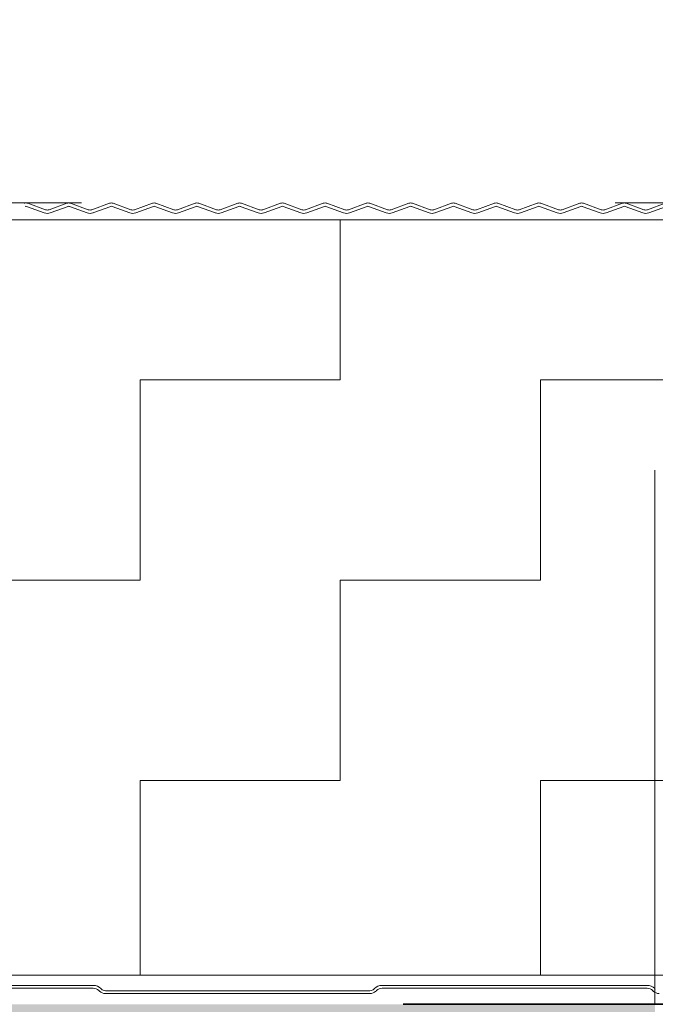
# Model space of a CAD drawing. Header units: metres. Extents: x 1316.5 to 1415.3, y -94.1 to -52.
# Tile 488 of 656: x 1401.577 to 1401.697, y -70.954 to -70.77. Entities that reach past the tile are written whole.
import ezdxf

# ---------------------------------------------------------------- set-up
doc = ezdxf.new("R2010")
doc.units = ezdxf.units.M
doc.header["$PDMODE"] = 65
for name, pattern in [('AUSGEZOGEN', [0]), ('PUNKT2_S9', [0.0015, 0, -0.0015]), ('STRICHPUNKT2_S5', [0.1, 0.07, -0.01, 0.01, -0.01])]:
    doc.linetypes.add(name, pattern=pattern)
doc.layers.add('XR$4$_42143', color=7, linetype='Continuous')
doc.layers.add('XR$4$_42154', color=7, linetype='Continuous')
for name, color, linetype, lineweight in [('XR$4$Achsen', 4, 'AUSGEZOGEN', 13), ('XR$4$Maßlinie 1_50', 7, 'AUSGEZOGEN', 25), ('XR$4$Muster', 4, 'AUSGEZOGEN', 13), ('XR$4$Möblierung', 4, 'AUSGEZOGEN', 13), ('XR$4$Wand Mauerwerk nt', 7, 'AUSGEZOGEN', 25), ('XR$4$Wand Mauerwerk tr_1', 42, 'AUSGEZOGEN', 18)]:
    doc.layers.add(name, color=color, linetype=linetype, lineweight=lineweight)
doc.styles.add('ARIAL', font='arial.ttf')
doc.dimstyles.new('DIMSTYLE_37', dxfattribs={"dimtxt": 0.04, "dimasz": 0.03, "dimexe": 0, "dimexo": 1e-06, "dimgap": 0.02, "dimtad": 2, "dimdec": 3, "dimrnd": 0.005, "dimzin": 4, "dimdsep": 46, "dimtxsty": 'ARIAL', "dimblk1": 'ALL_ML_KREIS', "dimblk2": 'ALL_ML_KREIS', "dimsah": 1, "dimcen": 0, "dimse1": 1, "dimse2": 1, "dimclrd": 7, "dimclre": 7, "dimclrt": 7, "dimadec": 0, "dimazin": 0, "dimtfac": 1, "dimtdec": 0, "dimtix": 1, "dimtmove": 2, "dimatfit": 3, "dimfxl": 0, "dimtzin": 0, "dimlwd": 0, "dimlwe": 25, "dimarcsym": 0})
doc.dimstyles.new('DIMSTYLE_4', dxfattribs={"dimtxt": 0.04, "dimasz": 0.03, "dimexe": 0, "dimexo": 1e-06, "dimgap": 0.02, "dimtad": 2, "dimdec": 1, "dimlfac": 100, "dimrnd": 0.5, "dimzin": 4, "dimdsep": 46, "dimtxsty": 'ARIAL', "dimblk1": 'ALL_ML_KREIS', "dimblk2": 'ALL_ML_KREIS', "dimsah": 1, "dimcen": 0, "dimse1": 1, "dimse2": 1, "dimclrd": 7, "dimclre": 7, "dimclrt": 7, "dimadec": 0, "dimazin": 0, "dimtfac": 1, "dimtdec": 0, "dimtix": 1, "dimtmove": 2, "dimatfit": 3, "dimfxl": 0, "dimtzin": 0, "dimlwd": 0, "dimlwe": 25, "dimarcsym": 0})
doc.dimstyles.new('DIMSTYLE_5', dxfattribs={"dimtxt": 0.04, "dimasz": 0.03, "dimexe": 0, "dimexo": 1e-06, "dimgap": 0.02, "dimtad": 2, "dimdec": 1, "dimlfac": 100, "dimrnd": 0.5, "dimzin": 4, "dimdsep": 46, "dimtxsty": 'ARIAL', "dimblk1": 'ALL_ML_KREIS', "dimblk2": 'ALL_ML_KREIS', "dimsah": 1, "dimcen": 0, "dimse1": 1, "dimse2": 1, "dimclrd": 7, "dimclre": 7, "dimclrt": 7, "dimadec": 0, "dimazin": 0, "dimtfac": 1, "dimtdec": 0, "dimtix": 1, "dimtmove": 2, "dimatfit": 3, "dimfxl": 0, "dimtvp": 1.2, "dimtzin": 0, "dimlwd": 0, "dimlwe": 25, "dimarcsym": 0})

# ---------------------------------------------------------------- blocks, each defined once
blk = doc.blocks.new('ALL_ML_KREIS')
at = {"color": 0, "linetype": 'ByBlock', "lineweight": -2}
for p, q in [((0, -0.5), (0, 0.5)), ((-1, 0), (0.5, 0))]:
    blk.add_line(p, q, dxfattribs=at)
blk.add_circle((0, 0), 0.15, dxfattribs=at)
blk = doc.blocks.new('*D462')
at = {"layer": 'DEFPOINTS', "color": 7, "linetype": 'AUSGEZOGEN', "lineweight": 25, "transparency": 33554687}
for p in [(1400.59747, -70.45012), (1400.59747, -70.82742), (1401.82146, -70.86224)]:
    blk.add_point(p, dxfattribs=at)
at = {"layer": 'XR$4$Maßlinie 1_50', "color": 7, "linetype": 'AUSGEZOGEN', "lineweight": -2, "transparency": 33554687}
blk.add_line((1400.59747, -70.45012), (1401.82146, -70.45012), dxfattribs=at)
at = {"layer": 'XR$4$Maßlinie 1_50', "color": 7, "linetype": 'AUSGEZOGEN', "lineweight": 25, "transparency": 33554687, "xscale": 0.03, "yscale": 0.03, "zscale": 0.03, "rotation": 180}
blk.add_blockref('ALL_ML_KREIS', (1400.59747, -70.45012), dxfattribs=at)
at = {"layer": 'XR$4$Maßlinie 1_50', "color": 7, "linetype": 'AUSGEZOGEN', "lineweight": 25, "transparency": 33554687, "xscale": 0.03, "yscale": 0.03, "zscale": 0.03}
blk.add_blockref('ALL_ML_KREIS', (1401.82146, -70.45012), dxfattribs=at)
at = {"layer": 'XR$4$Maßlinie 1_50', "color": 7, "linetype": 'AUSGEZOGEN', "lineweight": 25, "transparency": 33554687, "insert": (1401.21643, -70.42012), "char_height": 0.04, "width": 0.2, "attachment_point": 5, "style": 'ARIAL'}
blk.add_mtext('\\A1;{\\A1;{1.22\\H0.026400;\\S5^ ;}}', dxfattribs=at)
blk = doc.blocks.new('*D472')
at = {"layer": 'DEFPOINTS', "color": 7, "linetype": 'AUSGEZOGEN', "lineweight": 25, "transparency": 33554687}
for p in [(1400.75747, -70.6877), (1400.75747, -70.80752), (1401.69646, -70.95437)]:
    blk.add_point(p, dxfattribs=at)
at = {"layer": 'XR$4$Maßlinie 1_50', "color": 7, "linetype": 'AUSGEZOGEN', "lineweight": -2, "transparency": 33554687}
blk.add_line((1400.75747, -70.6877), (1401.69646, -70.6877), dxfattribs=at)
at = {"layer": 'XR$4$Maßlinie 1_50', "color": 7, "linetype": 'AUSGEZOGEN', "lineweight": 25, "transparency": 33554687, "xscale": 0.03, "yscale": 0.03, "zscale": 0.03, "rotation": 180}
blk.add_blockref('ALL_ML_KREIS', (1400.75747, -70.6877), dxfattribs=at)
at = {"layer": 'XR$4$Maßlinie 1_50', "color": 7, "linetype": 'AUSGEZOGEN', "lineweight": 25, "transparency": 33554687, "xscale": 0.03, "yscale": 0.03, "zscale": 0.03}
blk.add_blockref('ALL_ML_KREIS', (1401.69646, -70.6877), dxfattribs=at)
at = {"layer": 'XR$4$Maßlinie 1_50', "color": 7, "linetype": 'AUSGEZOGEN', "lineweight": 25, "transparency": 33554687, "insert": (1401.22524, -70.65701), "char_height": 0.04, "width": 0.16, "attachment_point": 5, "style": 'ARIAL'}
blk.add_mtext('\\A1;{\\A1;{94\\H0.026400;\\S^ ;}}', dxfattribs=at)
blk = doc.blocks.new('*D473')
at = {"layer": 'DEFPOINTS', "color": 7, "linetype": 'AUSGEZOGEN', "lineweight": 25, "transparency": 33554687}
for p in [(1401.69646, -70.6877), (1401.76895, -70.93273), (1401.69646, -70.95437)]:
    blk.add_point(p, dxfattribs=at)
at = {"layer": 'XR$4$Maßlinie 1_50', "color": 7, "linetype": 'AUSGEZOGEN', "lineweight": -2, "transparency": 33554687}
blk.add_line((1401.69646, -70.6877), (1401.76895, -70.6877), dxfattribs=at)
at = {"layer": 'XR$4$Maßlinie 1_50', "color": 7, "linetype": 'AUSGEZOGEN', "lineweight": 25, "transparency": 33554687, "xscale": 0.03, "yscale": 0.03, "zscale": 0.03, "rotation": 180}
blk.add_blockref('ALL_ML_KREIS', (1401.69646, -70.6877), dxfattribs=at)
at = {"layer": 'XR$4$Maßlinie 1_50', "color": 7, "linetype": 'AUSGEZOGEN', "lineweight": 25, "transparency": 33554687, "xscale": 0.03, "yscale": 0.03, "zscale": 0.03}
blk.add_blockref('ALL_ML_KREIS', (1401.76895, -70.6877), dxfattribs=at)
at = {"layer": 'XR$4$Maßlinie 1_50', "color": 7, "linetype": 'AUSGEZOGEN', "lineweight": 25, "transparency": 33554687, "insert": (1401.73243, -70.6577), "char_height": 0.04, "width": 0.12, "attachment_point": 5, "style": 'ARIAL'}
blk.add_mtext('\\A1;{\\A1;{7\\H0.026400;\\S^ ;}}', dxfattribs=at)

msp = doc.modelspace()

# ---------------------------------------------------------------- hatches: boundary and pattern name
at = {"layer": 'XR$4$Muster', "linetype": 'AUSGEZOGEN', "lineweight": 13, "transparency": 33554687}
h = msp.add_hatch(dxfattribs=at)
h.set_pattern_fill('MUSTER', color=4, scale=0.0375, angle=90, style=0, pattern_type=2)
h.set_pattern_definition([(90, (-0.075, 0.075), (-0.0375, 0.0375), [0.0375, -0.0375]), (180, (-0.075, 0.075), (-0.0375, -0.0375), [0.0375, -0.0375])])
h.paths.add_polyline_path([(1401.76895, -70.80752), (1400.75747, -70.80752), (1400.75747, -70.94893), (1401.76895, -70.94893)], flags=0)
at = {"layer": 'XR$4$Möblierung', "linetype": 'AUSGEZOGEN', "lineweight": 13, "transparency": 33554687}
msp.add_hatch(color=8, dxfattribs=at).paths.add_polyline_path([(1401.62233, -71.04994), (1401.62256, -71.05008), (1401.62256, -71.05036), (1401.67476, -71.05036), (1401.67476, -71.04912), (1401.67594, -71.0482), (1401.67697, -71.04712), (1401.67783, -71.04589), (1401.67896, -71.04362), (1401.67896, -71.03937), (1401.67915, -71.03813), (1401.67972, -71.03702), (1401.6806, -71.03613), (1401.68172, -71.03556), (1401.68296, -71.03537), (1401.69246, -71.03537), (1401.69369, -71.03556), (1401.69481, -71.03613), (1401.69569, -71.03702), (1401.69626, -71.03813), (1401.69646, -71.03937), (1401.69646, -70.95437), (1401.23696, -70.95437), (1401.23096, -70.95437), (1401.21296, -70.95437), (1401.20696, -70.95437), (1400.74747, -70.95437), (1400.74747, -71.08437), (1400.74766, -71.08313), (1400.74823, -71.08202), (1400.74912, -71.08113), (1400.75023, -71.08056), (1400.75147, -71.08037), (1400.76097, -71.08037), (1400.7622, -71.08056), (1400.76332, -71.08113), (1400.7642, -71.08202), (1400.76477, -71.08313), (1400.76497, -71.08437), (1400.76497, -71.08862), (1400.76609, -71.09089), (1400.76695, -71.09212), (1400.76798, -71.0932), (1400.76917, -71.09412), (1400.76917, -71.09537), (1400.82137, -71.09537), (1400.82137, -71.09508), (1400.82159, -71.09494), (1400.82347, -71.09137), (1400.82347, -71.09064), (1400.82537, -71.09064), (1400.82537, -71.1081), (1400.82347, -71.1081), (1400.82347, -71.10737), (1400.82159, -71.1038), (1400.82137, -71.10366), (1400.82137, -71.10337), (1400.76917, -71.10337), (1400.76917, -71.10462), (1400.76798, -71.10554), (1400.76695, -71.10662), (1400.76609, -71.10785), (1400.76497, -71.11012), (1400.76497, -71.11437), (1400.76477, -71.11561), (1400.7642, -71.11672), (1400.76332, -71.11761), (1400.7622, -71.11817), (1400.76097, -71.11837), (1400.75147, -71.11837), (1400.75023, -71.11817), (1400.74912, -71.11761), (1400.74823, -71.11672), (1400.74766, -71.11561), (1400.74747, -71.11437), (1400.74747, -71.19437), (1400.74766, -71.19313), (1400.74823, -71.19202), (1400.74912, -71.19113), (1400.75023, -71.19056), (1400.75147, -71.19037), (1400.76097, -71.19037), (1400.7622, -71.19056), (1400.76332, -71.19113), (1400.7642, -71.19202), (1400.76477, -71.19313), (1400.76497, -71.19437), (1400.76497, -71.19862), (1400.76609, -71.20089), (1400.76695, -71.20212), (1400.76798, -71.2032), (1400.76917, -71.20412), (1400.76917, -71.20537), (1400.82137, -71.20537), (1400.82137, -71.20508), (1400.82159, -71.20494), (1400.82347, -71.20137), (1400.82347, -71.20064), (1400.82537, -71.20064), (1400.82537, -71.2181), (1400.82347, -71.2181), (1400.82347, -71.21737), (1400.82159, -71.2138), (1400.82137, -71.21366), (1400.82137, -71.21337), (1400.76917, -71.21337), (1400.76917, -71.21462), (1400.76798, -71.21554), (1400.76695, -71.21662), (1400.76609, -71.21785), (1400.76497, -71.22012), (1400.76497, -71.22437), (1400.76477, -71.22561), (1400.7642, -71.22672), (1400.76332, -71.22761), (1400.7622, -71.22817), (1400.76097, -71.22837), (1400.75147, -71.22837), (1400.75023, -71.22817), (1400.74912, -71.22761), (1400.74823, -71.22672), (1400.74766, -71.22561), (1400.74747, -71.22437), (1400.74747, -71.35437), (1401.69646, -71.35437), (1401.69646, -71.28937), (1401.69626, -71.29061), (1401.69569, -71.29172), (1401.69481, -71.29261), (1401.69369, -71.29317), (1401.69246, -71.29337), (1401.68296, -71.29337), (1401.68172, -71.29317), (1401.6806, -71.29261), (1401.67972, -71.29172), (1401.67915, -71.29061), (1401.67896, -71.28937), (1401.67896, -71.28512), (1401.67783, -71.28285), (1401.67697, -71.28162), (1401.67594, -71.28054), (1401.67476, -71.27962), (1401.67476, -71.27837), (1401.62256, -71.27837), (1401.62256, -71.27866), (1401.62233, -71.2788), (1401.62046, -71.28237), (1401.62046, -71.2831), (1401.61856, -71.2831), (1401.61856, -71.26564), (1401.62046, -71.26564), (1401.62046, -71.26637), (1401.62233, -71.26994), (1401.62256, -71.27008), (1401.62256, -71.27037), (1401.67476, -71.27037), (1401.67476, -71.26912), (1401.67594, -71.2682), (1401.67697, -71.26712), (1401.67783, -71.26589), (1401.67896, -71.26362), (1401.67896, -71.25937), (1401.67915, -71.25813), (1401.67972, -71.25702), (1401.6806, -71.25613), (1401.68172, -71.25556), (1401.68296, -71.25537), (1401.69246, -71.25537), (1401.69369, -71.25556), (1401.69481, -71.25613), (1401.69569, -71.25702), (1401.69626, -71.25813), (1401.69646, -71.25937), (1401.69646, -71.06937), (1401.69626, -71.07061), (1401.69569, -71.07172), (1401.69481, -71.07261), (1401.69369, -71.07317), (1401.69246, -71.07337), (1401.68296, -71.07337), (1401.68172, -71.07317), (1401.6806, -71.07261), (1401.67972, -71.07172), (1401.67915, -71.07061), (1401.67896, -71.06937), (1401.67896, -71.06512), (1401.67783, -71.06285), (1401.67697, -71.06162), (1401.67594, -71.06054), (1401.67476, -71.05962), (1401.67476, -71.05837), (1401.62256, -71.05837), (1401.62256, -71.05866), (1401.62233, -71.0588), (1401.62046, -71.06237), (1401.62046, -71.0631), (1401.61856, -71.0631), (1401.61856, -71.04564), (1401.62046, -71.04564), (1401.62046, -71.04637)])

# ---------------------------------------------------------------- linework, layer by layer
at = {"layer": 'XR$4$_42143', "color": 30, "linetype": 'AUSGEZOGEN', "lineweight": 13, "transparency": 33554687}
for p, q in [((1401.57876, -70.80502), (1401.58208, -70.80623)), ((1401.5823, -70.80564), (1401.57897, -70.80443)), ((1401.5863, -70.80443), (1401.58298, -70.80564)), ((1401.58319, -70.80623), (1401.58652, -70.80502)), ((1401.58677, -70.80502), (1401.59009, -70.80623)), ((1401.5903, -70.80564), (1401.58698, -70.80443)), ((1401.59431, -70.80443), (1401.59099, -70.80564)), ((1401.5912, -70.80623), (1401.59452, -70.80502)), ((1401.59478, -70.80502), (1401.5981, -70.80623)), ((1401.59831, -70.80564), (1401.59499, -70.80443)), ((1401.60232, -70.80443), (1401.599, -70.80564)), ((1401.59921, -70.80623), (1401.60253, -70.80502)), ((1401.60279, -70.80502), (1401.60611, -70.80623)), ((1401.60632, -70.80564), (1401.603, -70.80443)), ((1401.61033, -70.80443), (1401.60701, -70.80564)), ((1401.60722, -70.80623), (1401.61054, -70.80502)), ((1401.61079, -70.80502), (1401.61412, -70.80623)), ((1401.61433, -70.80564), (1401.61101, -70.80443)), ((1401.61833, -70.80443), (1401.61501, -70.80564)), ((1401.61523, -70.80623), (1401.61855, -70.80502)), ((1401.6188, -70.80502), (1401.62212, -70.80623)), ((1401.62234, -70.80564), (1401.61902, -70.80443)), ((1401.62634, -70.80443), (1401.62302, -70.80564)), ((1401.62324, -70.80623), (1401.62656, -70.80502)), ((1401.62681, -70.80502), (1401.63013, -70.80623)), ((1401.63035, -70.80564), (1401.62703, -70.80443)), ((1401.63435, -70.80443), (1401.63103, -70.80564)), ((1401.63125, -70.80623), (1401.63457, -70.80502)), ((1401.63482, -70.80502), (1401.63814, -70.80623)), ((1401.63836, -70.80564), (1401.63504, -70.80443)), ((1401.64236, -70.80443), (1401.63904, -70.80564)), ((1401.63925, -70.80623), (1401.64258, -70.80502)), ((1401.64283, -70.80502), (1401.64615, -70.80623)), ((1401.64636, -70.80564), (1401.64304, -70.80443)), ((1401.65037, -70.80443), (1401.64705, -70.80564)), ((1401.64726, -70.80623), (1401.65058, -70.80502)), ((1401.65084, -70.80502), (1401.65416, -70.80623)), ((1401.65437, -70.80564), (1401.65105, -70.80443)), ((1401.65838, -70.80443), (1401.65506, -70.80564)), ((1401.65527, -70.80623), (1401.65859, -70.80502)), ((1401.65885, -70.80502), (1401.66217, -70.80623)), ((1401.66238, -70.80564), (1401.65906, -70.80443)), ((1401.66639, -70.80443), (1401.66307, -70.80564)), ((1401.66328, -70.80623), (1401.6666, -70.80502)), ((1401.66685, -70.80502), (1401.67018, -70.80623)), ((1401.67039, -70.80564), (1401.66707, -70.80443)), ((1401.6744, -70.80443), (1401.67107, -70.80564)), ((1401.67129, -70.80623), (1401.67461, -70.80502)), ((1401.67486, -70.80502), (1401.67818, -70.80623)), ((1401.6784, -70.80564), (1401.67508, -70.80443)), ((1401.6824, -70.80443), (1401.67908, -70.80564)), ((1401.6793, -70.80623), (1401.68262, -70.80502)), ((1401.68287, -70.80502), (1401.68619, -70.80623)), ((1401.68641, -70.80564), (1401.68309, -70.80443)), ((1401.69041, -70.80443), (1401.68709, -70.80564)), ((1401.68731, -70.80623), (1401.69063, -70.80502)), ((1401.69088, -70.80502), (1401.6942, -70.80623)), ((1401.69442, -70.80564), (1401.6911, -70.80443)), ((1401.69842, -70.80443), (1401.6951, -70.80564)), ((1401.69532, -70.80623), (1401.69864, -70.80502)), ((1401.59126, -70.95082), (1401.54158, -70.95082)), ((1401.69503, -70.95082), (1401.64535, -70.95082)), ((1401.54158, -70.95137), (1401.59126, -70.95137)), ((1401.59229, -70.95179), (1401.5924, -70.9519)), ((1401.59279, -70.95151), (1401.59268, -70.9514)), ((1401.64308, -70.95182), (1401.59353, -70.95182)), ((1401.59353, -70.95237), (1401.64308, -70.95237)), ((1401.64393, -70.9514), (1401.64383, -70.95151)), ((1401.64422, -70.9519), (1401.64432, -70.95179)), ((1401.64535, -70.95137), (1401.69503, -70.95137)), ((1401.69605, -70.95179), (1401.69616, -70.9519)), ((1401.69655, -70.95151), (1401.69644, -70.9514))]:
    msp.add_line(p, q, dxfattribs=at)
for centre, radius, start, end in [((1401.57863, -70.80537), 0.001, 70.0189, 109.9791), ((1401.57863, -70.80537), 0.00037, 70.0189, 109.9791), ((1401.58664, -70.80537), 0.001, 70.0189, 109.9791), ((1401.58664, -70.80537), 0.00037, 70.0189, 109.9791), ((1401.59465, -70.80537), 0.001, 70.0189, 109.9791), ((1401.59465, -70.80537), 0.001, 70.0189, 109.9791), ((1401.59465, -70.80537), 0.00037, 70.0189, 109.9791), ((1401.59465, -70.80537), 0.00037, 70.0189, 109.9791), ((1401.60266, -70.80537), 0.001, 70.0189, 109.9791), ((1401.60266, -70.80537), 0.00037, 70.0189, 109.9791), ((1401.61067, -70.80537), 0.001, 70.0189, 109.9791), ((1401.61067, -70.80537), 0.001, 70.0189, 109.9791), ((1401.61067, -70.80537), 0.00037, 70.0189, 109.9791), ((1401.61067, -70.80537), 0.00037, 70.0189, 109.9791), ((1401.61868, -70.80537), 0.001, 70.0189, 109.9791), ((1401.61868, -70.80537), 0.00037, 70.0189, 109.9791), ((1401.62669, -70.80537), 0.001, 70.0189, 109.9791), ((1401.62669, -70.80537), 0.001, 70.0189, 109.9791), ((1401.62669, -70.80537), 0.00037, 70.0189, 109.9791), ((1401.62669, -70.80537), 0.00037, 70.0189, 109.9791), ((1401.63469, -70.80537), 0.001, 70.0189, 109.9791), ((1401.63469, -70.80537), 0.00037, 70.0189, 109.9791), ((1401.6427, -70.80537), 0.001, 70.0189, 109.9791), ((1401.6427, -70.80537), 0.001, 70.0189, 109.9791), ((1401.6427, -70.80537), 0.00037, 70.0189, 109.9791), ((1401.6427, -70.80537), 0.00037, 70.0189, 109.9791), ((1401.65071, -70.80537), 0.001, 70.0189, 109.9791), ((1401.65071, -70.80537), 0.00037, 70.0189, 109.9791), ((1401.65872, -70.80537), 0.001, 70.0189, 109.9791), ((1401.65872, -70.80537), 0.001, 70.0189, 109.9791), ((1401.65872, -70.80537), 0.00037, 70.0189, 109.9791), ((1401.65872, -70.80537), 0.00037, 70.0189, 109.9791), ((1401.66673, -70.80537), 0.001, 70.0189, 109.9791), ((1401.66673, -70.80537), 0.00037, 70.0189, 109.9791), ((1401.67474, -70.80537), 0.001, 70.0189, 109.9791), ((1401.67474, -70.80537), 0.001, 70.0189, 109.9791), ((1401.67474, -70.80537), 0.00037, 70.0189, 109.9791), ((1401.67474, -70.80537), 0.00037, 70.0189, 109.9791), ((1401.68275, -70.80537), 0.001, 70.0189, 109.9791), ((1401.68275, -70.80537), 0.00037, 70.0189, 109.9791), ((1401.69075, -70.80537), 0.001, 70.0189, 109.9791), ((1401.69075, -70.80537), 0.001, 70.0189, 109.9791), ((1401.69075, -70.80537), 0.00037, 70.0189, 109.9791), ((1401.69075, -70.80537), 0.00037, 70.0189, 109.9791), ((1401.58264, -70.8047), 0.00163, 250.0189, 289.9791), ((1401.58264, -70.8047), 0.001, 250.0189, 289.9791), ((1401.59065, -70.8047), 0.00163, 250.0189, 289.9791), ((1401.59065, -70.8047), 0.001, 250.0189, 289.9791), ((1401.59865, -70.8047), 0.00163, 250.0189, 289.9791), ((1401.59865, -70.8047), 0.001, 250.0189, 289.9791), ((1401.60666, -70.8047), 0.00163, 250.0189, 289.9791), ((1401.60666, -70.8047), 0.001, 250.0189, 289.9791), ((1401.61467, -70.8047), 0.00163, 250.0189, 289.9791), ((1401.61467, -70.8047), 0.001, 250.0189, 289.9791), ((1401.62268, -70.8047), 0.00163, 250.0189, 289.9791), ((1401.62268, -70.8047), 0.001, 250.0189, 289.9791), ((1401.63069, -70.8047), 0.00163, 250.0189, 289.9791), ((1401.63069, -70.8047), 0.001, 250.0189, 289.9791), ((1401.6387, -70.8047), 0.00163, 250.0189, 289.9791), ((1401.6387, -70.8047), 0.001, 250.0189, 289.9791), ((1401.64671, -70.8047), 0.00163, 250.0189, 289.9791), ((1401.64671, -70.8047), 0.001, 250.0189, 289.9791), ((1401.65472, -70.8047), 0.00163, 250.0189, 289.9791), ((1401.65472, -70.8047), 0.001, 250.0189, 289.9791), ((1401.66272, -70.8047), 0.00163, 250.0189, 289.9791), ((1401.66272, -70.8047), 0.001, 250.0189, 289.9791), ((1401.67073, -70.8047), 0.00163, 250.0189, 289.9791), ((1401.67073, -70.8047), 0.001, 250.0189, 289.9791), ((1401.67874, -70.8047), 0.00163, 250.0189, 289.9791), ((1401.67874, -70.8047), 0.001, 250.0189, 289.9791), ((1401.68675, -70.8047), 0.00163, 250.0189, 289.9791), ((1401.68675, -70.8047), 0.001, 250.0189, 289.9791), ((1401.69476, -70.8047), 0.00163, 250.0189, 289.9791), ((1401.69476, -70.8047), 0.001, 250.0189, 289.9791), ((1401.59126, -70.95282), 0.002, 45, 90), ((1401.64535, -70.95282), 0.002, 90, 135), ((1401.69503, -70.95282), 0.002, 45, 90), ((1401.59126, -70.95282), 0.00145, 45, 90), ((1401.59353, -70.95077), 0.0016, 225, 270), ((1401.59353, -70.95077), 0.00105, 225, 270), ((1401.64308, -70.95077), 0.00105, 270, 315), ((1401.64308, -70.95077), 0.0016, 270, 315), ((1401.64535, -70.95282), 0.00145, 90, 135), ((1401.69503, -70.95282), 0.00145, 45, 90), ((1401.69729, -70.95077), 0.0016, 225, 270)]:
    msp.add_arc(centre, radius, start, end, dxfattribs=at)
at = {"layer": 'XR$4$_42154', "color": 51, "linetype": 'AUSGEZOGEN', "lineweight": 13, "transparency": 33554687}
for p, q in [((1401.58208, -70.80623), (1401.57876, -70.80502)), ((1401.58652, -70.80502), (1401.58319, -70.80623)), ((1401.59009, -70.80623), (1401.58677, -70.80502)), ((1401.59452, -70.80502), (1401.5912, -70.80623)), ((1401.5981, -70.80623), (1401.59478, -70.80502)), ((1401.60253, -70.80502), (1401.59921, -70.80623)), ((1401.60611, -70.80623), (1401.60279, -70.80502)), ((1401.61054, -70.80502), (1401.60722, -70.80623)), ((1401.61412, -70.80623), (1401.61079, -70.80502)), ((1401.61855, -70.80502), (1401.61523, -70.80623)), ((1401.62212, -70.80623), (1401.6188, -70.80502)), ((1401.62656, -70.80502), (1401.62324, -70.80623)), ((1401.63013, -70.80623), (1401.62681, -70.80502)), ((1401.63457, -70.80502), (1401.63125, -70.80623)), ((1401.63814, -70.80623), (1401.63482, -70.80502)), ((1401.64258, -70.80502), (1401.63925, -70.80623)), ((1401.64615, -70.80623), (1401.64283, -70.80502)), ((1401.65058, -70.80502), (1401.64726, -70.80623)), ((1401.65416, -70.80623), (1401.65084, -70.80502)), ((1401.65859, -70.80502), (1401.65527, -70.80623)), ((1401.66217, -70.80623), (1401.65885, -70.80502)), ((1401.6666, -70.80502), (1401.66328, -70.80623)), ((1401.67018, -70.80623), (1401.66685, -70.80502)), ((1401.67461, -70.80502), (1401.67129, -70.80623)), ((1401.67818, -70.80623), (1401.67486, -70.80502)), ((1401.68262, -70.80502), (1401.6793, -70.80623)), ((1401.68619, -70.80623), (1401.68287, -70.80502)), ((1401.69063, -70.80502), (1401.68731, -70.80623)), ((1401.6942, -70.80623), (1401.69088, -70.80502)), ((1401.69864, -70.80502), (1401.69532, -70.80623)), ((1401.54158, -70.95082), (1401.59126, -70.95082)), ((1401.64535, -70.95082), (1401.69503, -70.95082)), ((1401.59268, -70.9514), (1401.59279, -70.95151)), ((1401.59353, -70.95182), (1401.64308, -70.95182)), ((1401.64383, -70.95151), (1401.64393, -70.9514)), ((1401.69644, -70.9514), (1401.69655, -70.95151))]:
    msp.add_line(p, q, dxfattribs=at)
for centre, radius, start, end in [((1401.57863, -70.80537), 0.00037, 70.0189, 109.9791), ((1401.58664, -70.80537), 0.00037, 70.0189, 109.9791), ((1401.59465, -70.80537), 0.00037, 70.0189, 109.9791), ((1401.59465, -70.80537), 0.00037, 70.0189, 109.9791), ((1401.60266, -70.80537), 0.00037, 70.0189, 109.9791), ((1401.61067, -70.80537), 0.00037, 70.0189, 109.9791), ((1401.61067, -70.80537), 0.00037, 70.0189, 109.9791), ((1401.61868, -70.80537), 0.00037, 70.0189, 109.9791), ((1401.62669, -70.80537), 0.00037, 70.0189, 109.9791), ((1401.62669, -70.80537), 0.00037, 70.0189, 109.9791), ((1401.63469, -70.80537), 0.00037, 70.0189, 109.9791), ((1401.6427, -70.80537), 0.00037, 70.0189, 109.9791), ((1401.6427, -70.80537), 0.00037, 70.0189, 109.9791), ((1401.65071, -70.80537), 0.00037, 70.0189, 109.9791), ((1401.65872, -70.80537), 0.00037, 70.0189, 109.9791), ((1401.65872, -70.80537), 0.00037, 70.0189, 109.9791), ((1401.66673, -70.80537), 0.00037, 70.0189, 109.9791), ((1401.67474, -70.80537), 0.00037, 70.0189, 109.9791), ((1401.67474, -70.80537), 0.00037, 70.0189, 109.9791), ((1401.68275, -70.80537), 0.00037, 70.0189, 109.9791), ((1401.69075, -70.80537), 0.00037, 70.0189, 109.9791), ((1401.69075, -70.80537), 0.00037, 70.0189, 109.9791), ((1401.58264, -70.8047), 0.00163, 250.0189, 289.9791), ((1401.59065, -70.8047), 0.00163, 250.0189, 289.9791), ((1401.59865, -70.8047), 0.00163, 250.0189, 289.9791), ((1401.60666, -70.8047), 0.00163, 250.0189, 289.9791), ((1401.61467, -70.8047), 0.00163, 250.0189, 289.9791), ((1401.62268, -70.8047), 0.00163, 250.0189, 289.9791), ((1401.63069, -70.8047), 0.00163, 250.0189, 289.9791), ((1401.6387, -70.8047), 0.00163, 250.0189, 289.9791), ((1401.64671, -70.8047), 0.00163, 250.0189, 289.9791), ((1401.65472, -70.8047), 0.00163, 250.0189, 289.9791), ((1401.66272, -70.8047), 0.00163, 250.0189, 289.9791), ((1401.67073, -70.8047), 0.00163, 250.0189, 289.9791), ((1401.67874, -70.8047), 0.00163, 250.0189, 289.9791), ((1401.68675, -70.8047), 0.00163, 250.0189, 289.9791), ((1401.69476, -70.8047), 0.00163, 250.0189, 289.9791), ((1401.59126, -70.95282), 0.002, 45, 90), ((1401.64535, -70.95282), 0.002, 90, 135), ((1401.69503, -70.95282), 0.002, 45, 90), ((1401.59353, -70.95077), 0.00105, 225, 270), ((1401.64308, -70.95077), 0.00105, 270, 315)]:
    msp.add_arc(centre, radius, start, end, dxfattribs=at)
at = {"layer": 'XR$4$Achsen', "color": 4, "linetype": 'STRICHPUNKT2_S5', "lineweight": 35, "transparency": 33554687}
msp.add_line((1400.24931, -70.95437), (1404.67296, -70.95437), dxfattribs=at)
at = {"layer": 'XR$4$Wand Mauerwerk nt', "color": 7, "linetype": 'AUSGEZOGEN', "lineweight": 13, "transparency": 33554687}
for p, q in [((1401.82146, -70.80752), (1400.74747, -70.80752)), ((1401.82146, -70.94893), (1400.74747, -70.94893))]:
    msp.add_line(p, q, dxfattribs=at)
at = {"layer": 'XR$4$Wand Mauerwerk tr_1', "color": 52, "linetype": 'PUNKT2_S9', "lineweight": 13, "transparency": 33554687}
for p, q in [((1401.69646, -70.95437), (1401.69646, -70.62837)), ((1400.28904, -70.80437), (1402.12316, -70.80437))]:
    msp.add_line(p, q, dxfattribs=at)

# ---------------------------------------------------------------- dimensions: what is measured, and where the dimension line sits
at = {"layer": 'XR$4$Maßlinie 1_50', "color": 7, "linetype": 'AUSGEZOGEN', "lineweight": 25, "transparency": 33554687}
for base, p1, p2, dimstyle, picture, middle in [((1401.82146, -70.45012), (1400.59747, -70.82741), (1401.82146, -70.86224), 'DIMSTYLE_37', '*D462', (1401.21643, -70.42012)), ((1401.69646, -70.6877), (1400.75747, -70.80752), (1401.69646, -70.95437), 'DIMSTYLE_4', '*D472', (1401.22524, -70.65701)), ((1401.76895, -70.6877), (1401.69646, -70.95437), (1401.76895, -70.93273), 'DIMSTYLE_5', '*D473', (1401.73243, -70.6577))]:
    dim = msp.add_linear_dim(base=base, p1=p1, p2=p2, dimstyle=dimstyle, override={"dimpost": '<>', "dimclrd": 7, "dimclre": 7, "dimclrt": 7, "dimlwd": 0, "dimlwe": 25}, dxfattribs=at)
    dim.commit()
    dim.dimension.update_dxf_attribs({"geometry": picture, "text_midpoint": middle, "dimtype": 160})

doc.saveas('drawing.dxf')
